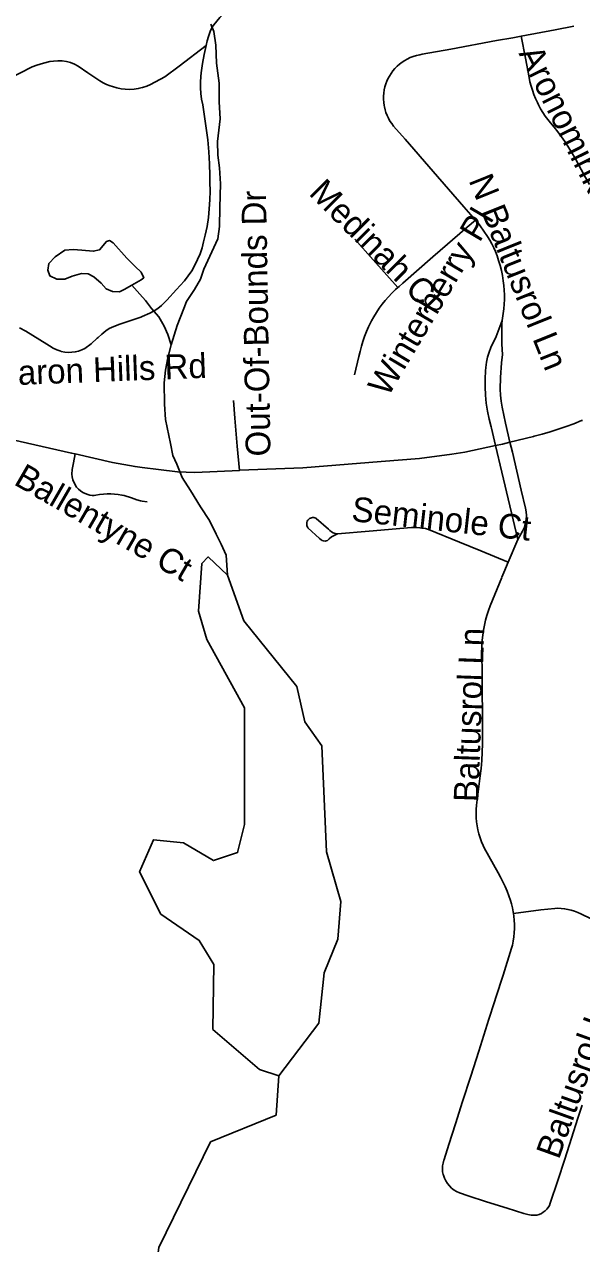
# Model space of a CAD drawing. Extents: x 1383679 to 1536984, y 460658 to 651027.
# Drawn here: x 1449622 to 1451766, y 500135 to 504828 of the extents above; entities that cross this region are included whole.
import ezdxf

# ---------------------------------------------------------------- set-up
doc = ezdxf.new("R2010")
doc.units = 0
for name, color, linetype in [('Exist Hydrographic Creek Single Shore', 7, 'Continuous'), ('Exist Hydrographic Misc Water Feature', 7, 'Continuous'), ('Exist Road Non-System Type 51', 7, 'Continuous'), ('Exist Road Non-System Type 51 Label', 7, 'Continuous')]:
    doc.layers.add(name, color=color, linetype=linetype)

msp = doc.modelspace()

# ---------------------------------------------------------------- linework, layer by layer
at = {"layer": 'Exist Hydrographic Creek Single Shore'}
msp.add_lwpolyline([(1450129.3, 500044.9), (1450139.3, 500120.2), (1450338.3, 500526.4), (1450590.3, 500629.7), (1450601.3, 500780.5)], dxfattribs=at)
at = {"layer": 'Exist Hydrographic Misc Water Feature'}
for points in [[(1450339.2, 504829.4), (1450350.7, 504800.4), (1450357.8, 504748.6), (1450360.5, 504678.9), (1450371.1, 504602.3), (1450371.7, 504530.1), (1450374.6, 504464.4), (1450365, 504376.8), (1450366.1, 504324.2), (1450373.1, 504276.5), (1450376, 504214.1), (1450374.3, 504123.8), (1450373.1, 504050), (1450366.1, 504002.5), (1450343.2, 503953), (1450312, 503885.5), (1450299.3, 503847.2), (1450276.6, 503807.4), (1450245.7, 503762.1), (1450235.2, 503734.4), (1450209.9, 503669.2), (1450186.7, 503595.1)], [(1450034.7, 503824.6), (1450006.4, 503807.1), (1449988.3, 503799.2), (1449960.3, 503799.8), (1449936.5, 503810.1), (1449916.8, 503832.7), (1449889.3, 503857.1), (1449867.5, 503867.4), (1449841.5, 503869.5), (1449805.3, 503858.7), (1449777, 503847), (1449747, 503847.6), (1449719.3, 503859.7), (1449711.7, 503882), (1449716.2, 503908.1), (1449740.6, 503933.9), (1449777.1, 503958.6), (1449809.2, 503962), (1449843.1, 503959.7), (1449887.1, 503954.8), (1449911.2, 503960.8), (1449937.7, 503992.3), (1449949.8, 503996.1), (1449963.7, 503987.7), (1450016.6, 503928.4), (1450048.1, 503895.7), (1450071.6, 503873.9), (1450081.3, 503853.2), (1450071.1, 503845.2), (1450034.7, 503824.6)], [(1450186.7, 503595.1), (1450173.3, 503633.9), (1450159.8, 503666.2), (1450138.5, 503701.9), (1450111.2, 503734.4), (1450087.7, 503765.2), (1450066.1, 503789.5), (1450034.7, 503824.6)], [(1450186.7, 503595.1), (1450173.8, 503545.2), (1450164.8, 503497.8), (1450160, 503447.9), (1450160.3, 503365.8), (1450165.3, 503307.4), (1450183.7, 503215.1), (1450192.8, 503169), (1450208.2, 503135.1), (1450229.3, 503084.6), (1450260.4, 503033.9), (1450299.2, 502970.8), (1450334.3, 502918.3), (1450359.3, 502866.1), (1450378.7, 502827.2), (1450397.9, 502784.9), (1450403.3, 502707.9)], [(1450601.3, 500780.5), (1450526.3, 500805), (1450346.3, 500959.6), (1450351.3, 501209), (1450294.3, 501302), (1450146.3, 501403.4), (1450065.3, 501565.9), (1450118.3, 501689.5), (1450234.3, 501677.4), (1450349.3, 501609.4), (1450442.3, 501640.4), (1450469.3, 501748.2), (1450469.3, 502197.9), (1450323.3, 502460.1), (1450292.3, 502569.1), (1450304.3, 502752.6), (1450329.4, 502778.4), (1450403.3, 502707.9), (1450466.3, 502532.7), (1450670.4, 502279.1), (1450701.3, 502143.9), (1450766.3, 502050.7), (1450784.4, 501643.4), (1450839.3, 501451.9), (1450827.3, 501307.7), (1450775.3, 501177.4), (1450755.3, 500984.2), (1450601.3, 500780.5)]]:
    msp.add_lwpolyline(points, dxfattribs=at)
at = {"layer": 'Exist Road Non-System Type 51'}
msp.add_line((1451482.8, 502758), (1451519.6, 502846.1), dxfattribs=at)
for points in [[(1450432.3, 504904.4), (1450426.8, 504898.9), (1450401.6, 504878.7), (1450387.2, 504867.2), (1450374.1, 504854.7), (1450362, 504841.2), (1450351.2, 504826.7), (1450344.9, 504817), (1450336.9, 504800.4), (1450330.1, 504781.7), (1450324.7, 504764.7), (1450320.9, 504747.5), (1450320.8, 504747.4)], [(1451533.3, 504782.8), (1451664, 504807.8), (1451735.8, 504821.8)], [(1451357.5, 504075.2), (1451313.1, 504125.6), (1451195.1, 504261.3), (1451086.3, 504386.1), (1451042.3, 504437), (1451035, 504446.3), (1451028.4, 504456.2), (1451022.5, 504466.6), (1451017.3, 504477.4), (1451013, 504488.5), (1451009.4, 504499.9), (1451006.7, 504511.3), (1451005.8, 504515.9), (1451004.3, 504527.7), (1451003.5, 504539.8), (1451003.6, 504551.8), (1451004.6, 504563.8), (1451006.4, 504575.7), (1451009.1, 504587.5), (1451012.6, 504599), (1451016.8, 504610.2), (1451020.3, 504618), (1451026.1, 504628.8), (1451032.6, 504639.1), (1451039.7, 504648.9), (1451047.6, 504658.2), (1451056.1, 504666.9), (1451065.1, 504675), (1451074.8, 504682.5), (1451084.9, 504689.3), (1451094.2, 504694.7), (1451106, 504700.1), (1451118, 504704.7), (1451130.3, 504708.5), (1451142.7, 504711.5), (1451152.7, 504713.2), (1451262.7, 504733.4), (1451438.7, 504766.2), (1451501.1, 504776.6), (1451533.3, 504782.8)], [(1451533.3, 504782.8), (1451549.9, 504697.7), (1451563.4, 504623.6), (1451566.9, 504607.1), (1451571.1, 504590.7), (1451576.1, 504574.6), (1451581.8, 504558.8), (1451588.2, 504543.2), (1451595.3, 504527.8), (1451600.1, 504518.4), (1451607.8, 504503.1), (1451616.5, 504489.3), (1451625.9, 504475.2), (1451635.7, 504461.6), (1451645.8, 504448.9), (1451660.3, 504432), (1451674.6, 504414.3), (1451688.2, 504396), (1451701.1, 504377.3), (1451712.2, 504360), (1451741.5, 504310.8), (1451775.3, 504247.3), (1451795.3, 504212.5)], [(1449560, 504616.7), (1449651.9, 504665), (1449670.1, 504671.5), (1449694.9, 504679.1), (1449720.2, 504685.1), (1449734.3, 504687.2), (1449750.7, 504688.2), (1449767.1, 504687.4), (1449783.3, 504685), (1449799.2, 504680.9), (1449814.6, 504675.2), (1449829, 504667.2), (1449865.7, 504642.3), (1449904.4, 504616.2), (1449911.6, 504611.1), (1449924.4, 504603.6), (1449937.8, 504597.4), (1449951.8, 504592), (1449961.2, 504589), (1449977.3, 504584), (1449993.6, 504580.4), (1450010.2, 504578.4), (1450027, 504577.8), (1450043.7, 504578.8), (1450060.2, 504581.2), (1450075, 504584.7), (1450076.5, 504585.1), (1450092.4, 504590.4), (1450107.7, 504597.2), (1450161.7, 504626.8), (1450217, 504667.5), (1450320.8, 504747.4)], [(1450320.8, 504747.4), (1450313.1, 504712.6), (1450306.8, 504677.3), (1450302.1, 504641.8), (1450300.7, 504628.1), (1450299.1, 504606.1), (1450299.1, 504584.2), (1450300.6, 504562.3), (1450303.6, 504540.6), (1450308.2, 504519.1), (1450309.9, 504509.6), (1450321.4, 504429), (1450327.2, 504383.5), (1450331.4, 504337.7), (1450334, 504291.8), (1450335, 504245.9), (1450334.9, 504220.6), (1450336, 504186.8), (1450335.5, 504152.6), (1450333.4, 504118.4), (1450329.7, 504084.3), (1450324.5, 504050.5), (1450317.6, 504017), (1450311.3, 503991.3), (1450305.2, 503968.1), (1450297.6, 503945.2), (1450288.4, 503922.8), (1450277.7, 503901), (1450265.6, 503880), (1450252.1, 503859.9), (1450237.4, 503840.7), (1450221.3, 503822.6), (1450206.7, 503807.9), (1450169.9, 503766.7), (1450148.8, 503745.8), (1450134.9, 503734.7), (1450121.3, 503725.7), (1450104.7, 503716.5), (1450075, 503703.6), (1450069.3, 503701.1), (1449989.6, 503674.3), (1449965.9, 503665.1), (1449947.9, 503657.1), (1449934.9, 503648.7), (1449919.5, 503636.2), (1449905.7, 503623.6), (1449902, 503620), (1449879.2, 503599.1), (1449854.7, 503580.4), (1449843.2, 503575), (1449830.4, 503570.6), (1449817.3, 503567.5), (1449803.9, 503565.9), (1449790.4, 503565.7), (1449776.9, 503566.9), (1449763.4, 503569.6), (1449761.8, 503570.1), (1449746.8, 503575.5), (1449732.5, 503582.3), (1449718.7, 503590.4), (1449707.7, 503597.9), (1449628.1, 503647.1), (1449602.7, 503659.8)], [(1451058, 503814.8), (1451063.8, 503819.9), (1451078.1, 503831.6), (1451193.3, 503933), (1451325.4, 504048), (1451357.5, 504075.2)], [(1451459.8, 503688.5), (1451465.6, 503724.2), (1451466.7, 503732.9), (1451468.2, 503751), (1451468.9, 503769.2), (1451468.9, 503787.3), (1451468.1, 503805.5), (1451466.6, 503823.6), (1451464.3, 503841.6), (1451460.9, 503861.2), (1451456.8, 503880.7), (1451452, 503900), (1451446.4, 503919), (1451440.1, 503937.9), (1451434.2, 503953.4), (1451427.6, 503968.6), (1451420.3, 503983.5), (1451412.3, 503998), (1451403.6, 504012.2), (1451390, 504032.6), (1451375.8, 504052.6), (1451366.4, 504065.1), (1451357.5, 504075.2)], [(1451058, 503814.8), (1450963.1, 503921.9), (1450893.6, 504002.1)], [(1450892.1, 503479.2), (1450909, 503550.1), (1450913.3, 503569.6), (1450918.3, 503589), (1450924.2, 503608.2), (1450930.8, 503627.1), (1450938.1, 503645.7), (1450946.3, 503664), (1450955.1, 503681.9), (1450957.4, 503686.5), (1450966.6, 503703.1), (1450976.5, 503719.4), (1450987, 503735.3), (1450998.3, 503750.7), (1451010.2, 503765.6), (1451022.7, 503780), (1451035.8, 503793.9), (1451049.5, 503807.2), (1451058, 503814.8)], [(1451459.8, 503688.5), (1451436.4, 503627.1), (1451416.7, 503585.1), (1451409.5, 503566.5), (1451403.9, 503547.3), (1451399.7, 503527.8), (1451397.2, 503508), (1451396.3, 503495), (1451394.6, 503463.9), (1451394.5, 503432.8), (1451395.9, 503401.6), (1451398.9, 503370.6), (1451403.5, 503339.8), (1451409.7, 503309.2), (1451417.3, 503279), (1451418.8, 503274.1), (1451434.6, 503207.3)], [(1451489.9, 503220), (1451472.2, 503293.1), (1451459.9, 503354.7), (1451455.9, 503377.4), (1451453.4, 503400.4), (1451452.5, 503423.5), (1451452.5, 503423.8), (1451453, 503469.4), (1451457.7, 503525.9), (1451461.7, 503557.7), (1451459.3, 503597), (1451458.4, 503636.4), (1451459.2, 503675.8), (1451459.8, 503688.5)], [(1449817.1, 503174.8), (1449803.6, 503177.9), (1449491.9, 503248.9), (1449431.5, 503267.4), (1449099.9, 503343.5), (1448969.5, 503376.3), (1448852.6, 503412.5), (1448786.9, 503437.7), (1448749.8, 503453.7)], [(1450426, 503380.4), (1450431.4, 503313), (1450440.8, 503204.6), (1450449.4, 503111.6)], [(1451768.4, 503304), (1451765.4, 503302.9), (1451735.7, 503291), (1451705.8, 503279.9), (1451675.5, 503269.6), (1451645.1, 503260), (1451614.4, 503251.1), (1451583.5, 503243), (1451580.2, 503242.2), (1451489.9, 503220)], [(1451434.6, 503207.3), (1451316, 503182.2), (1451265.8, 503173.4), (1451141.7, 503157.7), (1450995.1, 503145.7), (1450693.3, 503121.5), (1450451.1, 503111.7), (1450449.4, 503111.6)], [(1451489.9, 503220), (1451461.5, 503213), (1451434.6, 503207.3)], [(1451434.6, 503207.3), (1451459, 503104.6), (1451519.6, 502846.1)], [(1451519.6, 502846.1), (1451537.9, 502877), (1451545.4, 502893.1), (1451548.7, 502906.3), (1451551.7, 502922.1), (1451553.1, 502938.1), (1451552.2, 502952.1), (1451549.6, 502966.4), (1451533.3, 503035), (1451499.1, 503182.1), (1451489.9, 503220)], [(1449817.1, 503174.8), (1449810.4, 503140.2), (1449805.9, 503114.7), (1449804.6, 503097.5), (1449805.6, 503086.3), (1449808.1, 503075.3), (1449811.5, 503065.7), (1449822.3, 503047.2), (1449830, 503039.3), (1449838.1, 503032.7), (1449846.9, 503026.9), (1449856.2, 503022.1), (1449865.9, 503018.2), (1449874.1, 503016.4), (1449882.5, 503015.3), (1449890.9, 503015.2), (1449896.7, 503015.6), (1449911.4, 503018.1), (1449925.7, 503019.7), (1449940, 503020.6), (1449954.3, 503020.7), (1449968.6, 503020), (1449982.9, 503018.5), (1449997.1, 503016.3), (1450005.2, 503014.7), (1450034.2, 503005.9), (1450054, 502997.7), (1450068.9, 502993.7), (1450075, 502992.9), (1450093.9, 502990.3)], [(1450449.4, 503111.6), (1450277.7, 503103.4), (1450210.7, 503105.5), (1450138, 503114.6), (1450075, 503122.8), (1450047.5, 503126.4), (1449961, 503141.7), (1449817.1, 503174.8)], [(1450826.9, 502867.5), (1450815.9, 502862), (1450803.9, 502855.5), (1450794.9, 502848.2), (1450787.4, 502841.7), (1450783.1, 502839.7), (1450778.5, 502838.8), (1450772.6, 502839.7), (1450768.1, 502841.5), (1450763.3, 502844.5), (1450757.6, 502849.3), (1450712.8, 502890.6), (1450710.5, 502894.2), (1450708.9, 502898.3), (1450708, 502902.7), (1450707.9, 502907.1), (1450708.7, 502911.5), (1450710.1, 502915.6), (1450712.3, 502919.5), (1450715.1, 502922.9), (1450718.5, 502925.7), (1450722.4, 502927.9), (1450726.5, 502929.4), (1450730.9, 502930.1), (1450735.3, 502930), (1450739.6, 502929.1), (1450743.7, 502927.5), (1450745, 502926.8), (1450791.3, 502885.3), (1450797, 502879.9), (1450803.5, 502874.4), (1450809.8, 502871.7), (1450817.9, 502869), (1450826.9, 502867.5)], [(1451482.8, 502758), (1451377.7, 502801.2), (1451295.3, 502835.5), (1451176.9, 502884.1), (1451165.5, 502887.3), (1451154.2, 502889.6), (1451142.7, 502891), (1451131.3, 502891.5), (1451126.2, 502891.5), (1451111.1, 502891.3), (1450948.5, 502877.6), (1450826.9, 502867.5)], [(1451458.9, 502700), (1451466.3, 502718.6), (1451482.8, 502758)], [(1451459.3, 502699.7), (1451414.3, 502590.2), (1451407.5, 502572), (1451401.5, 502553.5), (1451396.2, 502534.7), (1451391.8, 502515.7), (1451388.1, 502496.5), (1451385.2, 502477.2), (1451383.2, 502457.8), (1451381.9, 502438.3), (1451381.5, 502421.9), (1451382.7, 502313.8), (1451384.2, 502122.9), (1451384.7, 502090.8), (1451384.4, 502059), (1451383.3, 502027.2), (1451381.5, 501995.4), (1451378.8, 501963.6), (1451375.9, 501935.9), (1451361.1, 501822.4), (1451360, 501806.5), (1451359.7, 501790.6), (1451360.3, 501774.7), (1451361.6, 501758.9), (1451363.8, 501743.1), (1451366.9, 501727.5), (1451370.7, 501712.1), (1451375.4, 501696.9), (1451380.8, 501682), (1451387, 501667.4), (1451391.1, 501658.7), (1451444, 501562.7), (1451454, 501545.4), (1451463, 501528.1), (1451471.4, 501510.4), (1451479.1, 501492.5), (1451486.1, 501474.2), (1451492.3, 501455.7), (1451496.1, 501443.2), (1451499.8, 501427.7), (1451502.7, 501411.9), (1451503.5, 501406.1)], [(1451503.5, 501406.1), (1451504.9, 501396), (1451506.3, 501380), (1451507, 501364), (1451507, 501347.9), (1451506.2, 501331.9), (1451504.6, 501315.9), (1451502.3, 501300), (1451499.2, 501284.2), (1451496.4, 501272.4), (1451463.5, 501168.1), (1451435.7, 501082.2), (1451430.5, 501066), (1451409.3, 500999.3)], [(1451841.6, 501366.7), (1451762.9, 501404.8), (1451751.1, 501410.1), (1451738.7, 501414.8), (1451726, 501418.7), (1451713.1, 501421.7), (1451700, 501424), (1451686.8, 501425.3), (1451673.6, 501425.8), (1451662, 501425.5), (1451608.6, 501419.6), (1451503.5, 501406.1)], [(1451409.2, 500999.3), (1451369.6, 500876), (1451339.6, 500779.5), (1451307.9, 500682.1), (1451280, 500596.3), (1451254.6, 500516.3), (1451236.7, 500459.4), (1451235.6, 500456.4), (1451232.4, 500445.3), (1451230.6, 500434.3), (1451230.1, 500423.2), (1451231, 500412.1), (1451233.3, 500400.8), (1451233.8, 500399), (1451237.8, 500387.4), (1451243, 500376.6), (1451249.3, 500366.6), (1451256.8, 500357.3), (1451265.3, 500348.9), (1451274.7, 500341.6), (1451284.8, 500335.4), (1451295.7, 500330.4), (1451328.7, 500319.2), (1451400, 500296.6), (1451479.2, 500272.1), (1451543.8, 500251.5), (1451543.9, 500251.5), (1451558.1, 500247.4), (1451572, 500245.4), (1451585.8, 500244.9), (1451593.5, 500245.4), (1451602.1, 500247.8), (1451610.8, 500250.8), (1451617.5, 500256.2), (1451624.8, 500261.3), (1451631.3, 500267.4), (1451636.9, 500274.4), (1451641.5, 500282.1), (1451645.2, 500290.7), (1451673.8, 500378.1), (1451700.8, 500460.6), (1451726.2, 500541.7), (1451750.8, 500618.7), (1451767.6, 500668.3)]]:
    msp.add_lwpolyline(points, dxfattribs=at)

# ---------------------------------------------------------------- texts
at = {"layer": 'Exist Road Non-System Type 51 Label'}
for s, rotation, p in [('Aronomink Dr', 296.4259, (1451522.1, 504716.9)), ('Medinah Ct', 315.0003, (1450712.5, 504174.6)), ('N Baltusrol Ln', 291.9515, (1451329.9, 504228.1)), ('Out-Of-Bounds Dr', 90.9709, (1450568.8, 503165.8)), ('Winterberry Pl', 59.3494, (1451020.3, 503390.6)), ('Sharon Hills Rd', 2.1909, (1449443.1, 503434.3)), ('Ballentyne Ct', 330.0122, (1449577.1, 503059.4)), ('Seminole Ct', 353.6815, (1450877.4, 502916.8)), ('Baltusrol Ln', 88.0249, (1451368.2, 501833.7)), ('Baltusrol Ln', 70.2495, (1451677.8, 500456))]:
    msp.add_text(s, height=95, rotation=rotation, dxfattribs=at).set_placement(p)

doc.saveas('drawing.dxf')
